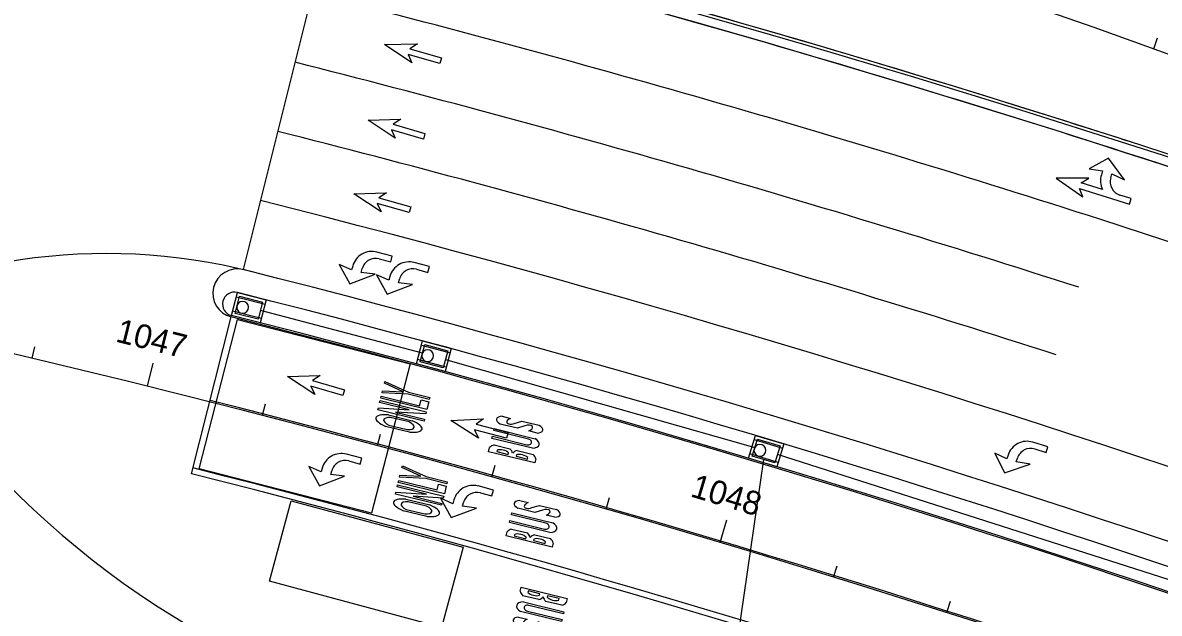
# Model space of a CAD drawing. Extents: x 468143 to 491361, y 1438528 to 1468730.
# Drawn here: x 487025 to 487216.5, y 1467374.4 to 1467474 of the extents above; entities that cross this region are included whole.
import ezdxf

# ---------------------------------------------------------------- set-up
doc = ezdxf.new("R2010")
doc.units = 0
doc.layers.add('Default', color=7, linetype='Continuous')
doc.layers.add('Xreference_dp', color=7, linetype='Continuous')

# ---------------------------------------------------------------- blocks, each defined once
blk = doc.blocks.new('POINT_DISPLAY')
at = {"layer": 'Default'}
blk.add_line((0, 0), (0, 0), dxfattribs=at)
blk = doc.blocks.new('InltCurb7_40')
at = {"layer": 'Default'}
for p, q in [((2.5, 4), (-2.5, 4)), ((-2.5, 4), (-2.5, 0)), ((2.5, 0), (2.5, 4)), ((2.5, 3.25), (-2.5, 3.25)), ((-2.5, 0.75), (2.5, 0.75)), ((-2.5, 0), (2.5, 0))]:
    blk.add_line(p, q, dxfattribs=at)
blk.add_lwpolyline([(-2, 0.5), (2, 0.5), (2, 3.5), (-2, 3.5)], close=True, dxfattribs=at)
blk.add_circle((-1.04, 2.19), 1, dxfattribs=at)
for p in [(0, 4), (-2, 3.5), (-2, 2), (-2, 2), (0, 3.5), (0, 3.5), (0, 2), (0, 2), (2, 3.5), (2, 2), (2, 2), (-2, 0.5), (0, 0.5), (0, 0.5), (0, 0), (0, 0), (2, 0.5)]:
    blk.add_blockref('POINT_DISPLAY', p, dxfattribs=at)
blk = doc.blocks.new('DAThru_1')
at = {"layer": 'Default'}
blk.add_lwpolyline([(4.58, -1.67), (5.58, -0.5), (0, -0.5), (0, 0.5), (5.58, 0.5), (4.58, 1.67), (9.83, 0), (4.58, -1.67)], dxfattribs=at)
blk = doc.blocks.new('DALeftTurn_1')
at = {"layer": 'Default'}
for points in [[(5.67, 3.17), (2, 0.5), (4.33, 0.83), (4.33, 0.17)], [(6, 0.17), (6, 0.83), (8.25, 0.5), (5.67, 3.17)], [(2, -2.17), (0, -2.17), (0, -3.17), (2.67, -3.17)]]:
    blk.add_lwpolyline(points, dxfattribs=at)
for centre, radius in [((2, 0.17), 2.33), ((2.67, 0.17), 3.33)]:
    blk.add_arc(centre, radius, 270, 0, dxfattribs=at)
blk = doc.blocks.new('DARightThru')
at = {"layer": 'Default'}
for points in [[(5.05, 2.17), (8.83, 2.17), (7.83, 1), (13.08, 2.67), (7.83, 4.33), (8.83, 3.17), (0, 3.17), (0, 2.17), (2, 2.17)], [(4.33, -0.83), (2, -0.5), (5.67, -3.17), (8.25, -0.5), (6, -0.83), (6, -0.17)], [(4.33, -0.17), (4.33, -0.83)]]:
    blk.add_lwpolyline(points, dxfattribs=at)
for centre, radius, start, end in [((2, -0.17), 2.33, 360, 90), ((2.67, -0.17), 3.33, 0, 44.427)]:
    blk.add_arc(centre, radius, start, end, dxfattribs=at)
blk = doc.blocks.new('DALeftTurn_4_1')
at = {"layer": 'Default'}
for points in [[(5.67, 3.17), (2, 0.5), (4.33, 0.83), (4.33, 0.17)], [(6, 0.17), (6, 0.83), (8.25, 0.5), (5.67, 3.17)], [(2, -2.17), (0, -2.17), (0, -3.17), (2.67, -3.17)]]:
    blk.add_lwpolyline(points, dxfattribs=at)
for centre, radius in [((2, 0.17), 2.33), ((2.67, 0.17), 3.33)]:
    blk.add_arc(centre, radius, 270, 0, dxfattribs=at)
blk = doc.blocks.new('DAMerge_2')
at = {"layer": 'Default'}
blk.add_lwpolyline([(0.71, -4.09), (0, -3.39), (3.95, 0.56), (2.42, 0.68), (7.31, 3.21), (4.77, -1.68), (4.66, -0.15), (0.71, -4.09)], dxfattribs=at)
blk = doc.blocks.new('BUS_7')
at = {"layer": 'Default'}
for p, q in [((0, 2.46), (0, 3.17)), ((0, 3.17), (8, 3.17)), ((3.33, 2.83), (1.33, 2.83)), ((1.33, 2.83), (1.33, 2.58)), ((3.33, 2.58), (3.33, 2.83)), ((6.67, 2.83), (4.67, 2.83)), ((4.67, 2.83), (4.67, 2.58)), ((6.67, 2.58), (6.67, 2.83)), ((8, 3.17), (8, 2.46)), ((3.38, 1.83), (0.62, 1.83)), ((0.97, 0.86), (8, 0.86)), ((8, 0.5), (2, 0.5)), ((7.38, 1.83), (4.62, 1.83)), ((8, 0.86), (8, 0.5)), ((0.8, -1.83), (2.26, -1.83)), ((8, -0.83), (0.89, -0.83)), ((2, -0.5), (8, -0.5)), ((3.08, -2.5), (4.23, -1.83)), ((4.23, -1.83), (7.2, -1.83)), ((8, -0.5), (8, -0.83)), ((3.77, -3.17), (0.8, -3.17)), ((4.93, -2.5), (3.77, -3.17)), ((7.2, -3.17), (5.74, -3.17))]:
    blk.add_line(p, q, dxfattribs=at)
for centre, major_axis, ratio, start_param, end_param in [((2, 2.83), (-2.08, 0), 0.64, 0.283794, 0.848062), ((2.33, 2.83), (-1.17, 0), 0.428571, 0.5411, 2.600493), ((2, 2.83), (-2.08, 0), 0.64, 2.293531, 2.857799), ((6, 2.83), (2.08, 0), 0.64, 3.425387, 3.989655), ((5.67, 2.83), (1.17, 0), 0.428571, 3.682692, 5.742086), ((6, 2.83), (2.08, 0), 0.64, 5.435123, 5.999391), ((2, 0), (2, 0), 0.5, 2.110653, 4.126703), ((2, 0), (0.667, 0), 0.75, 1.570796, 4.712389), ((2, -2.5), (-2, 0), 0.416667, 5.35589, 7.210481), ((2.67, -2.17), (-0.877, -0.48), 0.5, 4.914869, 8.056461), ((6, -2.5), (2, 0), 0.416667, 5.35589, 7.210481), ((5.33, -2.83), (-0.869, -0.495), 0.5, 1.760499, 4.902092)]:
    blk.add_ellipse(centre, major_axis=major_axis, ratio=ratio, start_param=start_param, end_param=end_param, dxfattribs=at)
blk = doc.blocks.new('BikeONLY_2')
at = {"layer": 'Default'}
for p, q in [((0.97, 1.833), (3.03, 1.833)), ((2.8, 1.667), (1.2, 1.667)), ((1.2, 1), (2.8, 1)), ((3.03, 0.833), (0.97, 0.833))]:
    blk.add_line(p, q, dxfattribs=at)
for points in [[(0, -0.167), (0, 0), (2.5, 0.458), (0, 0.458), (0, 0.625), (4, 0.625), (4, 0.458), (1.45, 0), (4, 0), (4, -0.167), (0, -0.167)], [(0.667, -1.042), (0, -1.042), (0, -0.375), (4, -0.375), (4, -0.542), (0.667, -0.542), (0.667, -1.042)], [(4, -1.833), (1.833, -1.417), (0, -1.417), (0, -1.25), (1.833, -1.25), (4, -0.833), (4, -1.003), (2.283, -1.333), (4, -1.664), (4, -1.833)]]:
    blk.add_lwpolyline(points, dxfattribs=at)
for major_axis, ratio, start_param, end_param in [((2, 0), 0.291667, 2.111896, 4.171289), ((1.333, 0), 0.3125, 2.214297, 4.068888), ((1.333, 0), 0.3125, 5.35589, 7.210481), ((2, 0), 0.291667, 5.253489, 7.312882)]:
    blk.add_ellipse((2, 1.333), major_axis=major_axis, ratio=ratio, start_param=start_param, end_param=end_param, dxfattribs=at)
blk = doc.blocks.new('DALeftTurn_5')
at = {"layer": 'Default'}
for points in [[(5.67, 3.17), (2, 0.5), (4.33, 0.83), (4.33, 0.17)], [(6, 0.17), (6, 0.83), (8.25, 0.5), (5.67, 3.17)], [(2, -2.17), (0, -2.17), (0, -3.17), (2.67, -3.17)]]:
    blk.add_lwpolyline(points, dxfattribs=at)
for centre, radius in [((2, 0.17), 2.33), ((2.67, 0.17), 3.33)]:
    blk.add_arc(centre, radius, 270, 0, dxfattribs=at)
blk = doc.blocks.new('DAMerge_6')
at = {"layer": 'Default'}
blk.add_lwpolyline([(0.71, -4.09), (0, -3.39), (3.95, 0.56), (2.42, 0.68), (7.31, 3.21), (4.77, -1.68), (4.66, -0.15), (0.71, -4.09)], dxfattribs=at)
blk = doc.blocks.new('BUS_8')
at = {"layer": 'Default'}
for p, q in [((0, 2.46), (0, 3.17)), ((0, 3.17), (8, 3.17)), ((3.33, 2.83), (1.33, 2.83)), ((1.33, 2.83), (1.33, 2.58)), ((3.33, 2.58), (3.33, 2.83)), ((6.67, 2.83), (4.67, 2.83)), ((4.67, 2.83), (4.67, 2.58)), ((6.67, 2.58), (6.67, 2.83)), ((8, 3.17), (8, 2.46)), ((3.38, 1.83), (0.62, 1.83)), ((0.97, 0.86), (8, 0.86)), ((8, 0.5), (2, 0.5)), ((7.38, 1.83), (4.62, 1.83)), ((8, 0.86), (8, 0.5)), ((0.8, -1.83), (2.26, -1.83)), ((8, -0.83), (0.89, -0.83)), ((2, -0.5), (8, -0.5)), ((3.08, -2.5), (4.23, -1.83)), ((4.23, -1.83), (7.2, -1.83)), ((8, -0.5), (8, -0.83)), ((3.77, -3.17), (0.8, -3.17)), ((4.93, -2.5), (3.77, -3.17)), ((7.2, -3.17), (5.74, -3.17))]:
    blk.add_line(p, q, dxfattribs=at)
for centre, major_axis, ratio, start_param, end_param in [((2, 2.83), (-2.08, 0), 0.64, 0.283794, 0.848062), ((2.33, 2.83), (-1.17, 0), 0.428571, 0.5411, 2.600493), ((2, 2.83), (-2.08, 0), 0.64, 2.293531, 2.857799), ((6, 2.83), (2.08, 0), 0.64, 3.425387, 3.989655), ((5.67, 2.83), (1.17, 0), 0.428571, 3.682692, 5.742086), ((6, 2.83), (2.08, 0), 0.64, 5.435123, 5.999391), ((2, 0), (2, 0), 0.5, 2.110653, 4.126703), ((2, 0), (0.667, 0), 0.75, 1.570796, 4.712389), ((2, -2.5), (-2, 0), 0.416667, 5.35589, 7.210481), ((2.67, -2.17), (-0.877, -0.48), 0.5, 4.914869, 8.056461), ((6, -2.5), (2, 0), 0.416667, 5.35589, 7.210481), ((5.33, -2.83), (-0.869, -0.495), 0.5, 1.760499, 4.902092)]:
    blk.add_ellipse(centre, major_axis=major_axis, ratio=ratio, start_param=start_param, end_param=end_param, dxfattribs=at)
blk = doc.blocks.new('BikeONLY_4')
at = {"layer": 'Default'}
for p, q in [((0.97, 1.833), (3.03, 1.833)), ((2.8, 1.667), (1.2, 1.667)), ((1.2, 1), (2.8, 1)), ((3.03, 0.833), (0.97, 0.833))]:
    blk.add_line(p, q, dxfattribs=at)
for points in [[(0, -0.167), (0, 0), (2.5, 0.458), (0, 0.458), (0, 0.625), (4, 0.625), (4, 0.458), (1.45, 0), (4, 0), (4, -0.167), (0, -0.167)], [(0.667, -1.042), (0, -1.042), (0, -0.375), (4, -0.375), (4, -0.542), (0.667, -0.542), (0.667, -1.042)], [(4, -1.833), (1.833, -1.417), (0, -1.417), (0, -1.25), (1.833, -1.25), (4, -0.833), (4, -1.003), (2.283, -1.333), (4, -1.664), (4, -1.833)]]:
    blk.add_lwpolyline(points, dxfattribs=at)
for major_axis, ratio, start_param, end_param in [((2, 0), 0.291667, 2.111896, 4.171289), ((1.333, 0), 0.3125, 2.214297, 4.068888), ((1.333, 0), 0.3125, 5.35589, 7.210481), ((2, 0), 0.291667, 5.253489, 7.312882)]:
    blk.add_ellipse((2, 1.333), major_axis=major_axis, ratio=ratio, start_param=start_param, end_param=end_param, dxfattribs=at)

msp = doc.modelspace()

# ---------------------------------------------------------------- linework, layer by layer
at = {"layer": 'Xreference_dp'}
for p, q in [((487076.74, 1467490.6), (487062.17, 1467432.39)), ((487215.57, 1467469.58), (487216.24, 1467471.46)), ((487053.47, 1467397.98), (487060.16, 1467424.39)), ((487092.38, 1467418.3), (487065.07, 1467425.46)), ((487026.62, 1467417.43), (487027.08, 1467419.38)), ((487046.06, 1467412.72), (487047.02, 1467416.6)), ((487096.24, 1467417.25), (487148.36, 1467402.38)), ((487065.45, 1467407.82), (487065.95, 1467409.75)), ((487084.79, 1467402.73), (487085.31, 1467404.66)), ((487222.31, 1467378.76), (487152.2, 1467401.22)), ((487104.08, 1467397.46), (487104.62, 1467399.39)), ((487149.85, 1467400.36), (487143.15, 1467354.07)), ((487123.33, 1467392.01), (487123.88, 1467393.94)), ((487142.52, 1467386.38), (487143.66, 1467390.21)), ((487161.65, 1467380.56), (487162.24, 1467382.47)), ((487180.73, 1467374.56), (487181.34, 1467376.47))]:
    msp.add_line(p, q, dxfattribs=at)
for points in [[(487054.76, 1467398.8), (487061.24, 1467423.97), (487090.29, 1467416.48), (487083.81, 1467391.31)], [(487099.25, 1467385.57), (487095.6, 1467372.06), (487066.64, 1467379.88), (487070.29, 1467393.39)]]:
    msp.add_lwpolyline(points, close=True, dxfattribs=at)
for centre, radius, start, end in [((486537.7, 1465584.94), 2002.84, 65.37329, 99.90546), ((487129.34, 1467501.5), 150, 166.3971, 245.8239), ((486541.29, 1465374.28), 2185, 72.14502, 75.94924), ((486541.29, 1465374.28), 2185, 65.36901, 75.94924), ((486541.29, 1465374.28), 2184.5, 65.36842, 75.94131), ((486541.29, 1465374.28), 2183, 72.14397, 75.94924), ((486541.29, 1465374.28), 2183, 65.36658, 75.94131), ((486541.29, 1465374.28), 2171, 72.15323, 75.80077), ((486541.29, 1465374.28), 2100, 65.36712, 99.90595), ((486541.29, 1465374.28), 2159, 72.15323, 75.79994), ((486541.29, 1465374.28), 2147, 72.15743, 75.79911), ((486541.29, 1465374.28), 2183, 66.41343, 72.14397), ((486541.29, 1465374.28), 2135, 66.02244, 75.79826), ((486541.29, 1465374.28), 2171, 68.95975, 72.15323), ((487039.15, 1467335.06), 100, 75.7532, 164.5462), ((487061.19, 1467428.38), 4.12, 76.1615, 255.5791), ((486541.29, 1465374.28), 2123, 65.38933, 75.79741), ((487060.71, 1467426.57), 2, 75.7971, 255.7971), ((486541.29, 1465374.28), 2119, 65.36712, 75.79712), ((486541.29, 1465374.28), 2114.75, 65.36712, 75.79712), ((486541.29, 1465374.28), 2115, 65.17986, 75.79712), ((486541.29, 1465374.28), 2100.25, 66.83331, 75.79712), ((486541.29, 1465374.28), 2087.5, 66.11758, 75.79732), ((486541.29, 1465374.28), 2088.5, 66.11758, 75.79731)]:
    msp.add_arc(centre, radius, start, end, dxfattribs=at)

# ---------------------------------------------------------------- block references
for name, p, rotation in [('DAMerge_2', (487092.37, 1467465.46), 119.05015731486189), ('DAMerge_6', (487092.37, 1467465.46), 119.05015731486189), ('DAMerge_2', (487089.57, 1467452.73), 119.05015731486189), ('DAMerge_6', (487089.57, 1467452.73), 119.05015731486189), ('DARightThru', (487212.43, 1467446.41), 162.5674828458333), ('DAMerge_2', (487087.17, 1467440.34), 119.05015731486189), ('DAMerge_6', (487087.17, 1467440.34), 119.05015731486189), ('DALeftTurn_4_1', (487086.46, 1467431.57), 164.7670690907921), ('DALeftTurn_5', (487086.46, 1467431.57), 164.7670690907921), ('DALeftTurn_1', (487092.74, 1467429.82), 164.84524802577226), ('DAMerge_2', (487076.01, 1467409.52), 119.05015731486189), ('DAMerge_6', (487076.01, 1467409.52), 119.05015731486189), ('DAThru_1', (487106.68, 1467404.42), 165.0346037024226), ('BUS_7', (487112.05, 1467402.86), 166.22550766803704), ('BUS_8', (487112.05, 1467402.86), 166.22550766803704), ('DALeftTurn_1', (487196.81, 1467399.47), 162.6047888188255), ('DALeftTurn_4_1', (487081.33, 1467397.51), 164.7670690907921), ('DALeftTurn_5', (487081.33, 1467397.51), 164.7670690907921), ('DALeftTurn_1', (487103.53, 1467392.15), 164.84524802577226), ('BUS_7', (487115.01, 1467388.66), 166.22550766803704), ('BUS_8', (487115.01, 1467388.66), 166.22550766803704), ('BUS_7', (487108.25, 1467375.78), -13.849259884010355), ('BUS_8', (487108.25, 1467375.78), -13.849259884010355)]:
    msp.add_blockref(name, p, dxfattribs=dict(at, rotation=rotation))
for p, yscale, rotation in [((487063.63, 1467427.89), -1.0000000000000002, -14.270482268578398), ((487094.83, 1467419.71), -1, -15.104593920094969), ((487150.86, 1467403.71), -1, -16.752032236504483)]:
    msp.add_blockref('InltCurb7_40', p, dxfattribs=dict(at, yscale=yscale, rotation=rotation))
at = {"layer": 'Xreference_dp', "xscale": 1.9999999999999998, "yscale": 1.9999999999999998, "rotation": 166.22550766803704}
for name, p in [('BikeONLY_2', (487092.94, 1467408.07)), ('BikeONLY_4', (487092.94, 1467408.07)), ('BikeONLY_2', (487095.89, 1467393.86)), ('BikeONLY_4', (487095.89, 1467393.86))]:
    msp.add_blockref(name, p, dxfattribs=at)

# ---------------------------------------------------------------- texts
at = {"layer": 'Xreference_dp'}
for s, rotation, p in [('1047', 346.092, (487040.53, 1467420.27)), ('1048', 343.3636, (487137.35, 1467394.18))]:
    msp.add_text(s, height=4, rotation=rotation, dxfattribs=at).set_placement(p)

doc.saveas('drawing.dxf')
